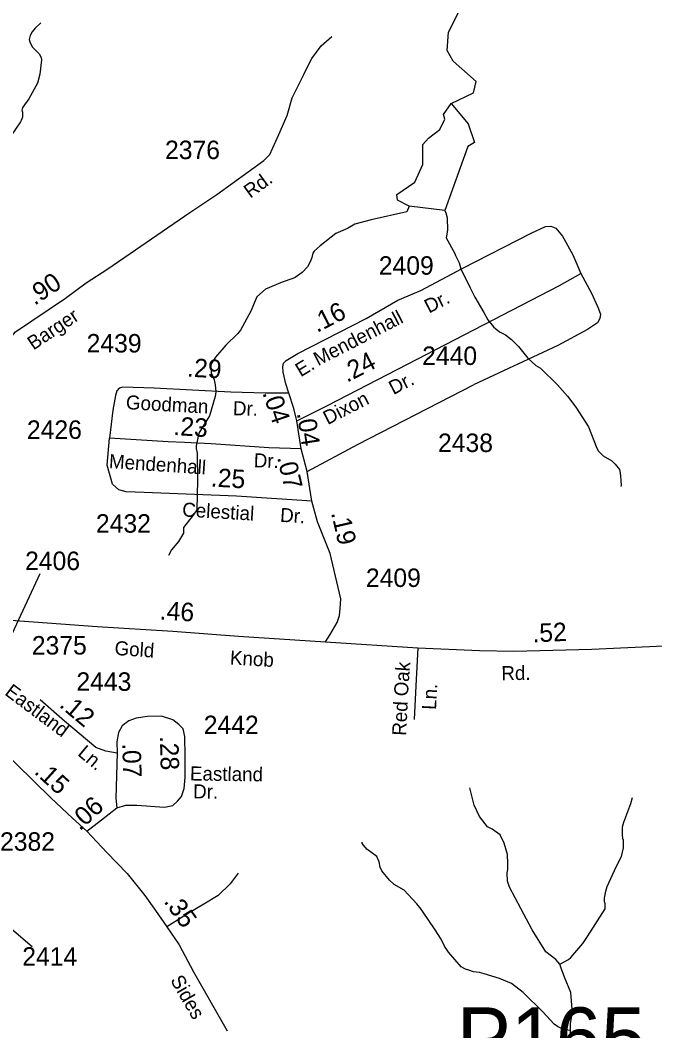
# Model space of a CAD drawing. Extents: x 1473865 to 1648260, y 639067 to 773536.
# Drawn here: x 1579931 to 1584225, y 666140 to 672977 of the extents above; entities that cross this region are included whole.
import ezdxf

# ---------------------------------------------------------------- set-up
doc = ezdxf.new("R2010")
doc.units = 0
for name, color, linetype in [('Exist Hydrographic Misc Water Feature', 7, 'Continuous'), ('Exist Road Non-System Type 51', 7, 'Continuous'), ('Exist Road Non-System Type 51 Label', 7, 'Continuous'), ('Exist Road Secondary Mileage Hundredths English Label', 7, 'Continuous'), ('Exist Road Secondary Structure Pipe Number Label', 7, 'Continuous'), ('Exist Road Secondary Type 41 Attributed', 7, 'Continuous'), ('Exist Road Secondary Type 51 Attributed', 7, 'Continuous'), ('Exist Road Secondary Type 51 Label', 7, 'Continuous'), ('Exist Road Secondary Type 51 Number Label', 7, 'Continuous')]:
    doc.layers.add(name, color=color, linetype=linetype)

msp = doc.modelspace()

# ---------------------------------------------------------------- linework, layer by layer
at = {"layer": 'Exist Hydrographic Misc Water Feature'}
for points in [[(1582847, 672413), (1582998.6, 672486.9), (1583016.6, 672562), (1582859.7, 672699.8), (1582819.7, 672772.8), (1582829.6, 672897.3), (1582897.6, 673030.5), (1582866.6, 673139.4), (1582752.6, 673374.8), (1582737.7, 673457.2)], [(1580071, 672958.6), (1580032.8, 672923.6), (1580012.5, 672899.8), (1579998.3, 672874), (1579991.9, 672848), (1579995.8, 672830), (1580011.4, 672797.8), (1580058.9, 672749.2), (1580072.6, 672725.1), (1580074.5, 672709.1), (1580063.4, 672613.2), (1580047.1, 672551.8), (1579990, 672446), (1579948.9, 672388.5), (1579942.7, 672370.5), (1579946.5, 672354.5), (1579946.1, 672322.5), (1579937.9, 672298.6), (1579933.8, 672290.7), (1579864.7, 672191.5)], [(1582847, 672413), (1582962.4, 672276.5), (1583004.4, 672150.6), (1582958.9, 672122.6), (1582804.2, 671689.2), (1582563.9, 671720.2), (1582483.5, 671758.7), (1582480, 671797.2), (1582602.3, 671881.2), (1582654.8, 672000.1), (1582654.8, 672136.6), (1582693.2, 672178.6), (1582770.1, 672238.1), (1582805.1, 672308), (1582794.6, 672339.5), (1582847, 672413)], [(1582563.9, 671720.2), (1582546.4, 671681.7), (1582305.2, 671625.7), (1582194.9, 671596.3), (1582146.6, 671568.8), (1582066.2, 671533.7), (1581961.2, 671451), (1581920.8, 671415.4), (1581910.7, 671401.6), (1581904.3, 671371.6), (1581896, 671347.7), (1581875.6, 671308), (1581839.1, 671270.4), (1581790.8, 671236.9), (1581774.7, 671229.1), (1581703.6, 671204.4), (1581590.3, 671157.9), (1581533.2, 671105.9), (1581492.2, 671008.4), (1581422.7, 670881.2), (1581404.4, 670857.4), (1581321.6, 670778.4), (1581252.6, 670697.2), (1581224.1, 670651.5), (1581220, 670639.6), (1581223.5, 670591.5), (1581235.1, 670567.4), (1581242.9, 670543.3), (1581250.5, 670511.2), (1581254, 670463.2), (1581249.6, 670431.2), (1581210.9, 670300.1), (1581138.9, 670184.4), (1581121.9, 670096.6), (1581121.8, 670080.6), (1581129.3, 670048.5), (1581131.3, 669864.5), (1581125.1, 669664.6), (1581100.7, 669628.8), (1581035.7, 669545.6), (1581035.3, 669505.6), (1581002.7, 669450), (1580954, 669394.5), (1580933.6, 669354.8)], [(1582804.2, 671689.2), (1582812, 671673.1), (1582819.7, 671641), (1582822.8, 671557), (1582814.2, 671505), (1582871, 671398.3), (1582876.9, 671386.3), (1582900.3, 671336), (1582911.9, 671295.9), (1582974.5, 671167.1), (1583007.7, 671102.8), (1583067.7, 670998.9), (1583096.1, 670949.7), (1583133.6, 670903.2), (1583149.4, 670889.1), (1583175.2, 670868.7), (1583215, 670848.3), (1583254.7, 670817.8), (1583302.2, 670769.3), (1583365.3, 670690.6), (1583420.8, 670641.9), (1583452.6, 670623), (1583567.4, 670510.2), (1583634.6, 670433.4), (1583689.7, 670358.7), (1583776.4, 670225.7), (1583832.7, 670081), (1583844.5, 670060.9), (1583876.2, 670030.5), (1583933.8, 669995.8), (1583957.6, 669973.6), (1583985.2, 669937.2), (1583989.1, 669927.2), (1583992.8, 669895.2), (1583998, 669831.1), (1583996, 669823.1)], [(1583581.9, 666591.2), (1583556.3, 666622), (1583486.8, 666672.8), (1583394.5, 666821.9), (1583241.6, 667111.7), (1583228.1, 667151.9), (1583226.7, 667207.9), (1583230.9, 667231.8), (1583231.4, 667271.8), (1583228.8, 667332.9), (1583204.9, 667408.1), (1583177.5, 667464.5), (1583123.9, 667503.1), (1583094, 667519.4), (1583038.9, 667590.1), (1583003.7, 667666.5), (1582973, 667782.9)], [(1583581.9, 666591.2), (1583640.3, 666621), (1583656.5, 666634.8), (1583684.9, 666666.5), (1583737.6, 666729.9), (1583770.1, 666777.5), (1583888.2, 666964.1), (1583888.6, 667004.1), (1583884.7, 667012.2), (1583885, 667036.2), (1583893.5, 667084.1), (1583902, 667116), (1583964.1, 667248.6), (1584000.2, 667318.9), (1584012.9, 667378.7), (1584013.4, 667430.7), (1584009.5, 667436.8), (1584005.9, 667472.8), (1584006.4, 667518.8), (1584014.7, 667550.7), (1584062.2, 667678.2), (1584074.6, 667718)], [(1583654.9, 666141.1), (1583619.1, 666145.2), (1583607.1, 666149.4), (1583567.3, 666167.8), (1583543.4, 666184.1), (1583468.4, 666269), (1583334.5, 666399.6), (1583254.4, 666459.5), (1583174.7, 666492.4), (1583071.1, 666525.6), (1583039.1, 666534), (1582999.2, 666538.5), (1582967.3, 666548.9), (1582943.3, 666557.1), (1582915.6, 666573.5), (1582828.6, 666672.5), (1582801, 666712.8), (1582780.4, 666760.3), (1582734.3, 666829.6), (1582657.5, 666942.5), (1582643.8, 666962.7), (1582614.1, 666999), (1582529.1, 667092), (1582461.6, 667128.8), (1582428.8, 667159.7), (1582378.5, 667221.7), (1582366.8, 667245.9), (1582359.1, 667282), (1582343.6, 667318.2), (1582276.1, 667369), (1582244.5, 667407.3), (1582244.6, 667415.3)], [(1583654.9, 666141.1), (1583655.5, 666186.8), (1583664.2, 666242.7), (1583666.6, 666282.7), (1583657.8, 666398.8), (1583615, 666503.3), (1583591.7, 666563.6), (1583581.9, 666591.2)], [(1583657.3, 665990.8), (1583654.9, 666141.1)]]:
    msp.add_lwpolyline(points, dxfattribs=at)
at = {"layer": 'Exist Road Non-System Type 51'}
for points in [[(1581859.2, 672629.6), (1581905.3, 672718.3), (1581966.6, 672803.5), (1582039.5, 672866.3)], [(1582485.2, 671082.4), (1582641.7, 671149), (1582921.8, 671297.9), (1583387.7, 671536.6), (1583484.4, 671581.1), (1583520.3, 671584.6), (1583554.2, 671570.1), (1583601.4, 671517.3), (1583669.4, 671390.1), (1583725.5, 671263.3)], [(1582551, 670649.5), (1583580.2, 671181.4), (1583725.5, 671263.3)], [(1583725.5, 671263.3), (1583795.5, 671130), (1583840.2, 671035.2), (1583857.4, 670989.1), (1583854, 670959.3), (1583836.4, 670929.3), (1583769.7, 670884.4), (1583568, 670775.4), (1582998.1, 670510.7)], [(1580598.5, 669800), (1580556.7, 669838.2), (1580518.5, 669966), (1580536.4, 670148.7)], [(1582621.6, 668731.7), (1582608.4, 668473.5), (1582596.8, 668245.6)], [(1581406.5, 667205.9), (1581351.4, 667134.6), (1581269.8, 667055.8), (1581173.1, 666995.4), (1581074.3, 666938.9), (1580922.4, 666842.9)]]:
    msp.add_lwpolyline(points, dxfattribs=at)
at = {"layer": 'Exist Road Secondary Type 41 Attributed'}
msp.add_line((1580932.3, 670125.1), (1580536.4, 670148.7), dxfattribs=at)
at = {"layer": 'Exist Road Secondary Type 51 Attributed'}
msp.add_line((1581832.7, 670076.3), (1581803.7, 670267), dxfattribs=at)
for points in [[(1579574.2, 668901.6), (1579663.7, 669278.1), (1579677.5, 669383.9), (1579689.3, 669511.9), (1579696, 669685.9), (1579720, 670071.6), (1579744, 670327.4), (1579755.9, 670426), (1579769.2, 670535), (1579812.1, 670730.4), (1579851.4, 670811.9), (1579900.2, 670869.1), (1580237.9, 671096), (1580377.5, 671199.8), (1580525.1, 671295.5), (1581079, 671676.9), (1581261, 671798.1), (1581578.6, 672029.2), (1581621.2, 672068.5), (1581680.4, 672203.1), (1581736.7, 672333.4), (1581770.6, 672453), (1581849.7, 672611.2), (1581859.2, 672629.6)], [(1581748.4, 670453.8), (1581729.5, 670516.2), (1581710.7, 670596.6), (1581707.2, 670632.7), (1581713.5, 670656.2), (1581729.9, 670674.3), (1581810.7, 670723.1), (1582271.5, 670958.9), (1582485.2, 671082.4)], [(1581803.7, 670267), (1582009.3, 670369.7), (1582551, 670649.5)], [(1581872.2, 669924.8), (1582217.9, 670107.8), (1582998.1, 670510.7)], [(1581748.4, 670453.8), (1581588.4, 670454.4), (1581356.4, 670460.1), (1580836.7, 670488.2), (1580624.8, 670495.5), (1580600.6, 670488), (1580585.4, 670468.9), (1580575.8, 670438.3), (1580558.5, 670338), (1580536.4, 670148.7)], [(1581803.7, 670267), (1581783, 670351.2), (1581748.4, 670453.8)], [(1581832.7, 670076.3), (1581612.7, 670084), (1581223.1, 670110), (1581042, 670120), (1580932.3, 670125.1)], [(1581872.2, 669924.8), (1581832.7, 670076.3)], [(1581905.4, 669723.1), (1581872.2, 669924.8)], [(1581905.4, 669723.1), (1581395.6, 669757.2), (1580769.1, 669782.1), (1580648.6, 669785.7), (1580598.5, 669800)], [(1581997.4, 668770.9), (1582027.6, 668820.8), (1582074.9, 668902.1), (1582091.4, 668949.8), (1582096.2, 668995.9), (1582099.9, 669062), (1582028.6, 669369.4), (1581943.1, 669582.4), (1581905.4, 669723.1)], [(1579574.2, 668901.6), (1579660.9, 668921.8), (1579773, 668925.5), (1580452.6, 668875.3), (1580963.8, 668842.5), (1581408.6, 668809.7), (1581997.4, 668770.9)], [(1581997.4, 668770.9), (1582621.6, 668731.7), (1583039.7, 668711.8), (1583271.1, 668709.2), (1583798.2, 668722.4), (1584284.9, 668744.8), (1584517.2, 668755.1), (1584767.2, 668780.2)], [(1580587.2, 668017.7), (1580510.2, 668030.9), (1580443, 668057.5), (1580231.7, 668234.8), (1580066.1, 668378.2)], [(1581048.4, 667994.7), (1581044.6, 668131.9), (1581033.4, 668182.1), (1581003.8, 668212.6), (1580964.2, 668243.2), (1580886.7, 668268.5), (1580792.6, 668266), (1580716.4, 668255.2), (1580666.1, 668236), (1580621.7, 668202.7), (1580597, 668158.9), (1580585.9, 668095.1), (1580587.2, 668017.7)], [(1579791.1, 668053.6), (1580021.4, 667830.9), (1580137.7, 667714.9), (1580283.9, 667577.6), (1580381.6, 667490.5)], [(1580587.2, 668017.7), (1580578.4, 667713.5), (1580585.1, 667648.9)], [(1580585.1, 667648.9), (1580645.4, 667665.9), (1580719.3, 667666.8), (1580907.3, 667653.8), (1580963.4, 667665.1), (1580995.9, 667692.5), (1581022.4, 667724.1), (1581041.1, 667779.8), (1581048.4, 667853.7), (1581048.4, 667994.7)], [(1580381.6, 667490.5), (1580481.6, 667566.4), (1580585.1, 667648.9)], [(1580381.6, 667490.5), (1580518.3, 667345.9), (1580654.3, 667203.7), (1580775, 667056.1), (1580847.6, 666952.8), (1580922.4, 666842.9), (1581006.6, 666721.6), (1581103.1, 666538.7), (1581331.2, 666138.3)]]:
    msp.add_lwpolyline(points, dxfattribs=at)
at = {"layer": 'Exist Road Secondary Type 51 Number Label'}
for p, q in [((1579450.3, 667911.2), (1580066.3, 669232.8)), ((1579258.9, 667355), (1580012.4, 666709.1))]:
    msp.add_line(p, q, dxfattribs=at)

# ---------------------------------------------------------------- texts
at = {"layer": 'Exist Road Non-System Type 51 Label'}
for s, rotation, p in [('Oak', 85.80438, (1582553.7, 668400.1)), ('Ln.', 87.08395, (1582744.5, 668309.7)), ('Red', 87.08395, (1582541.9, 668134.4))]:
    msp.add_text(s, height=95, rotation=rotation, dxfattribs=at).set_placement(p)
at = {"layer": 'Exist Road Secondary Mileage Hundredths English Label'}
for s, rotation, p in [('.90', 33.89252, (1580028.4, 671044.2)), ('.16', 27.10598, (1581939.8, 670860.8)), ('.24', 27.163, (1582142.4, 670523.4)), ('.29', 356.9045, (1581058.2, 670566.1)), ('.04', 288.61623, (1581568.9, 670456)), ('.04', 278.63612, (1581802.6, 670318.1)), ('.23', 356.17094, (1580965.1, 670171.6)), ('.07', 283.48675, (1581668.3, 670019.4)), ('.25', 356.61803, (1581218.5, 669822.9)), ('.19', 283.04628, (1582034, 669643.6)), ('.46', 356.48676, (1580872.7, 668922.8)), ('.52', 2.63389, (1583399.7, 668767.4)), ('.12', 319.99499, (1580189.6, 668336.3)), ('.28', 271.57943, (1580876, 668133.5)), ('.07', 271.82317, (1580621.5, 668084.3)), ('.15', 317.86558, (1580019.9, 667885.6)), ('.06', 42.72523, (1580334.8, 667488)), ('.35', 305.07619, (1580899.1, 667014.5))]:
    msp.add_text(s, height=125, rotation=rotation, dxfattribs=at).set_placement(p)
at = {"layer": 'Exist Road Secondary Structure Pipe Number Label'}
msp.add_text('P165', height=410.1, dxfattribs=at).set_placement((1582885.5, 665887.7))
at = {"layer": 'Exist Road Secondary Type 51 Label'}
for s, rotation, p in [('Rd.', 36.03993, (1581487.7, 671769)), ('Dr.', 27.10598, (1582696.6, 670991.9)), ('Barger', 33.89252, (1580020.6, 670741.7)), ('Mendenhall', 27.10598, (1581946.3, 670635.7)), ('E.', 31.11913, (1581829.2, 670560.8)), ('Dr.', 27.16301, (1582455.9, 670440.6)), ('Goodman', 356.9045, (1580644.7, 670345.8)), ('Dixon', 27.16301, (1582011.3, 670237.4)), ('Dr.', 358.59608, (1581369.6, 670304.9)), ('Mendenhall', 356.17094, (1580529.7, 669947.3)), ('Dr.', 358.00946, (1581510.3, 669952.9)), ('Celestial', 356.61803, (1581025.3, 669620.2)), ('Dr.', 356.17237, (1581687.4, 669583.9)), ('Gold', 355.90613, (1580567.2, 668683.4)), ('Knob', 356.57205, (1581348.3, 668618.7)), ('Rd.', 0.76764, (1583187.2, 668511.7)), ('Eastland', 323.21773, (1579820.2, 668417.5)), ('Ln.', 319.99499, (1580313.8, 668008.1)), ('Eastland', 359.23577, (1581079.1, 667833.6)), ('Dr.', 359.03639, (1581100.6, 667712.7)), ('Sides', 299.96549, (1580944, 666483))]:
    msp.add_text(s, height=95, rotation=rotation, dxfattribs=at).set_placement(p)
at = {"layer": 'Exist Road Secondary Type 51 Number Label'}
for s, p in [('2376', (1580910.9, 672037.6)), ('2409', (1582357.4, 671255.3)), ('2439', (1580380.7, 670729.1)), ('2440', (1582650.7, 670644.7)), ('2426', (1579976.6, 670144.7)), ('2438', (1582758.1, 670055.8)), ('2432', (1580443.6, 669509.9)), ('2406', (1579964.1, 669257)), ('2409', (1582270.1, 669142.6)), ('2375', (1580009.9, 668685.4)), ('2443', (1580311.4, 668439.9)), ('2442', (1581173, 668146.9)), ('2382', (1579794.7, 667357.8)), ('2414', (1579945.2, 666580.2))]:
    msp.add_text(s, height=125, dxfattribs=at).set_placement(p)

doc.saveas('drawing.dxf')
